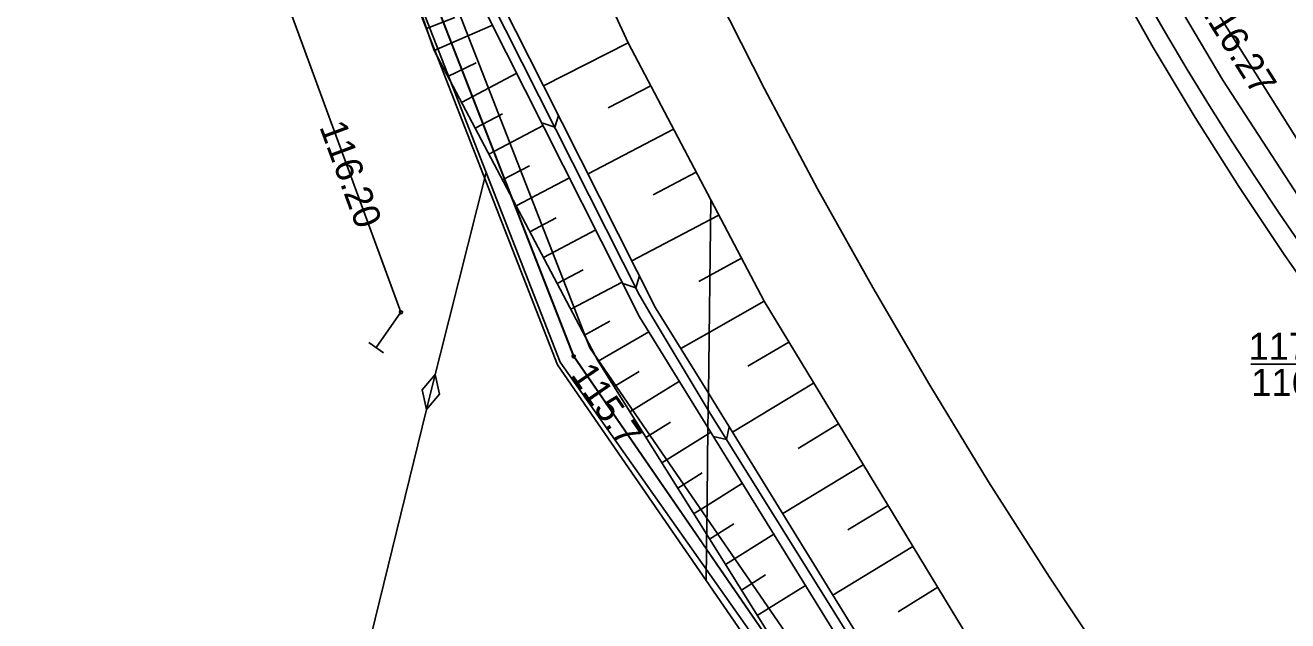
# Model space of a CAD drawing. Extents: x 6424617 to 6425697, y 5665845 to 5667190.
# Drawn here: x 6425295.09 to 6425330.11, y 5667017.53 to 5667034.05 of the extents above; entities that cross this region are included whole.
import ezdxf

# ---------------------------------------------------------------- set-up
doc = ezdxf.new("R2010")
doc.units = 0
for name, color, linetype in [('Warstwa 10', 7, 'Continuous'), ('Warstwa 12', 7, 'Continuous'), ('Warstwa 14', 7, 'Continuous'), ('Warstwa 15', 7, 'Continuous'), ('Warstwa 19', 7, 'Continuous'), ('Warstwa 20', 7, 'Continuous'), ('Warstwa 21', 7, 'Continuous'), ('Warstwa 47', 7, 'Continuous'), ('Warstwa 6', 7, 'Continuous'), ('Warstwa 61', 7, 'Continuous'), ('Warstwa 8', 7, 'Continuous'), ('Warstwa 9', 7, 'Continuous')]:
    doc.layers.add(name, color=color, linetype=linetype)

msp = doc.modelspace()

# ---------------------------------------------------------------- linework, layer by layer
at = {"layer": 'Warstwa 10'}
for points in [[(6425313.986, 5667019.515), (6425310.3, 5667024.87), (6425299.17, 5667053.4), (6425297.849, 5667064.822)], [(6425365.002, 5666813.998), (6425369.58, 5666830.63), (6425372.31, 5666841.36), (6425374.37, 5666850.14), (6425374.47, 5666862.67), (6425373.34, 5666884.86), (6425372.35, 5666897.94), (6425372.09, 5666921.2), (6425370.11, 5666938.36), (6425369.62, 5666940.17), (6425363.11, 5666950.45), (6425345.89, 5666974.19), (6425342.73, 5666979.13), (6425333.68, 5666990.9), (6425313.986, 5667019.515)]]:
    msp.add_lwpolyline(points, dxfattribs=at)
at = {"layer": 'Warstwa 12'}
for points in [[(6425295.498, 5667064.85), (6425296.18, 5667055.32), (6425295.93, 5667054.05), (6425295.69, 5667052.81), (6425305.51, 5667026.09), (6425304.82, 5667025.11)], [(6425307.87, 5667029.97), (6425298.77, 5667053.28), (6425297.407, 5667064.827)], [(6425316.218, 5667062.065), (6425317.8, 5667055.92), (6425320.07, 5667049.38), (6425322.45, 5667043.44), (6425325.01, 5667038.11), (6425328.31, 5667032.53), (6425332.49, 5667026.1), (6425336.57, 5667021.15), (6425340.63, 5667016.5), (6425345.82, 5667010.99), (6425353.1, 5667004.89), (6425353.54, 5667004.55)], [(6425317.212, 5667061.842), (6425317.63, 5667059.98), (6425321.53, 5667047.71), (6425323.66, 5667042.36), (6425327.69, 5667035.16), (6425332.06, 5667028.2), (6425339.8, 5667019.53), (6425345.62, 5667013.47), (6425355.29, 5667005.13), (6425360.44, 5667000.62), (6425384.04, 5666987.87), (6425397.96, 5666981.66), (6425419.81, 5666972.25), (6425436.62, 5666965.4)], [(6425306.34, 5667023.88), (6425307.87, 5667029.97)], [(6425313.979, 5667018.965), (6425309.93, 5667024.71), (6425307.87, 5667029.97)], [(6425313.329, 5666965.281), (6425309.75, 5666963.783), (6425308.774, 5666963.502), (6425308.148, 5666963.484), (6425307.56, 5666963.54), (6425307.084, 5666963.718), (6425306.498, 5666963.982), (6425306.09, 5666964.243), (6425297.458, 5666971.181), (6425296.555, 5666972.208), (6425295.895, 5666973.35), (6425295.525, 5666974.213), (6425295.302, 5666975.05), (6425295.166, 5666975.922), (6425295.086, 5666976.893), (6425295.15, 5666978.157), (6425302.414, 5667007.891), (6425306.34, 5667023.88)], [(6425346.14, 5666972.82), (6425345.39, 5666973.86), (6425342.25, 5666978.85), (6425313.979, 5667018.965)]]:
    msp.add_lwpolyline(points, dxfattribs=at)
at = {"layer": 'Warstwa 14'}
msp.add_line((6425331.45, 5667024.647), (6425329.084, 5667024.647), dxfattribs=at)
for centre in [(6425305.51, 5667026.09), (6425310.3, 5667024.87)]:
    msp.add_circle(centre, 0.045, dxfattribs=at)
at = {"layer": 'Warstwa 19'}
msp.add_lwpolyline([(6425306.462, 5667024.365), (6425306.098, 5667023.941), (6425306.218, 5667023.395), (6425306.582, 5667023.819)], close=True, dxfattribs=at)
at = {"layer": 'Warstwa 20'}
msp.add_line((6425305.024, 5667024.966), (6425304.616, 5667025.254), dxfattribs=at)
for points in [[(6425313.991, 5667019.921), (6425310.978, 5667024.737), (6425306.432, 5667033.352), (6425305.158, 5667037.047), (6425301.977, 5667044.807), (6425301.429, 5667048.798), (6425299.247, 5667056.49), (6425298.468, 5667060.455), (6425297.737, 5667064.823)], [(6425314.103, 5667029.211), (6425311.817, 5667033.565), (6425309.702, 5667038.139), (6425307.655, 5667043.164), (6425305.791, 5667048.469), (6425304.155, 5667054.003), (6425302.355, 5667061.814), (6425301.842, 5667064.773)], [(6425314.103, 5667029.211), (6425315.581, 5667026.396), (6425321.09, 5667017.329), (6425326.707, 5667009.007), (6425332.328, 5667001.644), (6425369.012, 5666954.157), (6425382.127, 5666936.484), (6425388.892, 5666925.984), (6425393.247, 5666917.98), (6425397.216, 5666909.432), (6425400.558, 5666900.834), (6425403.756, 5666890.579), (6425406.309, 5666879.499), (6425407.78, 5666870.067), (6425408.67, 5666859.825), (6425408.853, 5666850.565), (6425408.345, 5666840.039), (6425407.685, 5666833.993), (6425407.004, 5666828.248), (6425405.898, 5666821.141), (6425404.522, 5666813.522)], [(6425393.298, 5666813.657), (6425395.438, 5666825.508), (6425396.774, 5666840.178), (6425397.83, 5666855.444), (6425397.308, 5666867.017), (6425395.387, 5666881.357), (6425392.961, 5666891.594), (6425389.511, 5666903.33), (6425384.19, 5666917.231), (6425380.005, 5666924.769), (6425372.43, 5666937.379), (6425363.259, 5666950.219), (6425359.316, 5666956.212), (6425352.524, 5666966.198), (6425341.504, 5666981.912), (6425329.825, 5666997.688), (6425317.161, 5667014.853), (6425313.991, 5667019.921)]]:
    msp.add_lwpolyline(points, dxfattribs=at)
at = {"layer": 'Warstwa 21'}
for points in [[(6425314.027, 5667022.896), (6425312.13, 5667025.967), (6425306.307, 5667037.506), (6425302.153, 5667049.565), (6425299.314, 5667060.76), (6425298.736, 5667064.811)], [(6425299.235, 5667064.805), (6425299.796, 5667060.851), (6425302.635, 5667049.696), (6425306.77, 5667037.698), (6425309.462, 5667032.374), (6425312.575, 5667026.219), (6425314.038, 5667023.847)], [(6425314.038, 5667023.847), (6425318.834, 5667016.073), (6425331.461, 5666998.529), (6425342.663, 5666983.502), (6425354.15, 5666967.599), (6425365.232, 5666951.474), (6425373.98, 5666938.422), (6425381.71, 5666925.538), (6425385.644, 5666917.945), (6425391.142, 5666903.901), (6425395.001, 5666891.557), (6425397.184, 5666881.754), (6425399.285, 5666866.812), (6425399.444, 5666855.685), (6425398.462, 5666840.068), (6425397.038, 5666824.899), (6425394.925, 5666813.637)], [(6425314.027, 5667022.896), (6425318.409, 5667015.8), (6425331.056, 5666998.236), (6425342.258, 5666983.209), (6425353.745, 5666967.307), (6425364.827, 5666951.201), (6425373.555, 5666938.149), (6425381.265, 5666925.286), (6425385.18, 5666917.733), (6425390.679, 5666903.729), (6425394.518, 5666891.426), (6425396.682, 5666881.663), (6425398.785, 5666866.781), (6425398.944, 5666855.694), (6425397.963, 5666840.107), (6425396.539, 5666824.968), (6425394.409, 5666813.644)]]:
    msp.add_lwpolyline(points, dxfattribs=at)
at = {"layer": 'Warstwa 47'}
for points in [[(6425301.842, 5667064.773), (6425302.355, 5667061.814), (6425304.155, 5667054.003), (6425305.791, 5667048.469), (6425307.655, 5667043.164), (6425309.702, 5667038.139), (6425311.817, 5667033.565), (6425314.103, 5667029.211)], [(6425314.103, 5667029.211), (6425315.581, 5667026.396), (6425321.09, 5667017.329), (6425326.707, 5667009.007), (6425332.328, 5667001.644), (6425369.012, 5666954.157), (6425382.127, 5666936.484), (6425388.892, 5666925.984), (6425393.247, 5666917.98), (6425397.216, 5666909.432), (6425400.558, 5666900.834), (6425403.756, 5666890.579), (6425406.309, 5666879.499), (6425407.78, 5666870.067), (6425408.67, 5666859.825), (6425408.853, 5666850.565), (6425408.345, 5666840.039), (6425407.685, 5666833.993), (6425407.004, 5666828.248), (6425405.898, 5666821.141), (6425404.522, 5666813.522)]]:
    msp.add_lwpolyline(points, dxfattribs=at)
at = {"layer": 'Warstwa 6'}
msp.add_lwpolyline([(6425326.129, 5667034.874), (6425326.718, 5667033.848), (6425327.321, 5667032.83), (6425327.938, 5667031.821), (6425328.568, 5667030.82), (6425329.212, 5667029.827), (6425329.869, 5667028.843), (6425330.539, 5667027.869)], dxfattribs=at)
at = {"layer": 'Warstwa 61'}
for points in [[(6425297.849, 5667064.822), (6425297.857, 5667064.759), (6425299.17, 5667053.401), (6425310.301, 5667024.871), (6425313.584, 5667020.099), (6425313.986, 5667019.515)], [(6425313.986, 5667019.516), (6425314.387, 5667018.932), (6425333.673, 5666990.911), (6425333.688, 5666990.89), (6425342.73, 5666979.13), (6425345.89, 5666974.19), (6425363.11, 5666950.45), (6425369.62, 5666940.17), (6425370.11, 5666938.36), (6425372.09, 5666921.2), (6425372.35, 5666897.94), (6425373.34, 5666884.86), (6425374.47, 5666862.67), (6425374.37, 5666850.14), (6425372.31, 5666841.36), (6425369.581, 5666830.635), (6425369.579, 5666830.625), (6425365.037, 5666814.125), (6425365.002, 5666813.999)]]:
    msp.add_lwpolyline(points, dxfattribs=at)
at = {"layer": 'Warstwa 8'}
for p, q in [((6425324.578, 5667036.65), (6425326.38, 5667033.441)), ((6425324.578, 5667036.65), (6425326.38, 5667033.441)), ((6425314.174, 5667035.088), (6425315.594, 5667032.29)), ((6425326.129, 5667034.874), (6425326.718, 5667033.848)), ((6425326.718, 5667033.848), (6425327.321, 5667032.83)), ((6425326.38, 5667033.441), (6425327.547, 5667031.498)), ((6425326.38, 5667033.441), (6425327.547, 5667031.498)), ((6425327.321, 5667032.83), (6425327.938, 5667031.821)), ((6425315.594, 5667032.29), (6425317.068, 5667029.52)), ((6425327.938, 5667031.821), (6425328.568, 5667030.82)), ((6425327.547, 5667031.498), (6425328.758, 5667029.582)), ((6425327.547, 5667031.498), (6425328.758, 5667029.582)), ((6425328.568, 5667030.82), (6425329.212, 5667029.827)), ((6425329.212, 5667029.827), (6425329.869, 5667028.843)), ((6425317.068, 5667029.52), (6425318.597, 5667026.779)), ((6425328.758, 5667029.582), (6425330.01, 5667027.692)), ((6425328.758, 5667029.582), (6425330.01, 5667027.692)), ((6425329.869, 5667028.843), (6425330.539, 5667027.869)), ((6425330.01, 5667027.692), (6425331.304, 5667025.831)), ((6425330.01, 5667027.692), (6425331.304, 5667025.831)), ((6425318.597, 5667026.779), (6425320.178, 5667024.069)), ((6425320.178, 5667024.069), (6425321.813, 5667021.39)), ((6425321.813, 5667021.39), (6425323.499, 5667018.744)), ((6425323.499, 5667018.744), (6425325.237, 5667016.131))]:
    msp.add_line(p, q, dxfattribs=at)
msp.add_lwpolyline([(6425313.996, 5667020.382), (6425310.745, 5667025.106), (6425299.659, 5667053.522), (6425298.353, 5667064.816), (6425297.346, 5667064.828), (6425298.68, 5667053.279), (6425309.856, 5667024.635), (6425313.975, 5667018.648)], close=True, dxfattribs=at)
msp.add_lwpolyline([(6425372.85, 5666897.962), (6425372.59, 5666921.232), (6425370.602, 5666938.455), (6425370.083, 5666940.374), (6425363.524, 5666950.731), (6425346.303, 5666974.472), (6425343.14, 5666979.418), (6425334.084, 5666991.194), (6425313.996, 5667020.382), (6425313.975, 5667018.649), (6425333.276, 5666990.606), (6425342.32, 5666978.842), (6425345.477, 5666973.908), (6425362.696, 5666950.169), (6425369.157, 5666939.966), (6425369.618, 5666938.265), (6425371.59, 5666921.168), (6425371.85, 5666897.918)], dxfattribs=at)
at = {"layer": 'Warstwa 9'}
for p, q in [((6425306.511, 5667037.691), (6425312.128, 5667026.566)), ((6425306.22, 5667033.968), (6425307.002, 5667034.274)), ((6425306.432, 5667033.352), (6425308.049, 5667034.053)), ((6425311.817, 5667033.565), (6425309.462, 5667032.374)), ((6425311.817, 5667033.565), (6425309.462, 5667032.374)), ((6425306.811, 5667032.634), (6425307.598, 5667033.011)), ((6425307.19, 5667031.916), (6425308.72, 5667032.724)), ((6425312.444, 5667032.37), (6425311.262, 5667031.761)), ((6425307.568, 5667031.198), (6425308.327, 5667031.598)), ((6425309.416, 5667031.346), (6425309.774, 5667031.228)), ((6425309.88, 5667031.548), (6425309.774, 5667031.228)), ((6425307.947, 5667030.48), (6425309.451, 5667031.274)), ((6425313.072, 5667031.175), (6425310.699, 5667029.929)), ((6425308.326, 5667029.762), (6425309.072, 5667030.156)), ((6425313.699, 5667029.98), (6425312.503, 5667029.353)), ((6425308.705, 5667029.044), (6425310.183, 5667029.825)), ((6425309.084, 5667028.326), (6425309.816, 5667028.713)), ((6425314.096, 5667028.665), (6425311.916, 5667027.521)), ((6425314.326, 5667028.786), (6425314.096, 5667028.665)), ((6425309.463, 5667027.609), (6425310.914, 5667028.375)), ((6425314.954, 5667027.591), (6425314.078, 5667027.113)), ((6425309.841, 5667026.891), (6425310.561, 5667027.271)), ((6425310.22, 5667026.173), (6425311.646, 5667026.926)), ((6425311.664, 5667026.891), (6425312.023, 5667026.773)), ((6425312.13, 5667027.098), (6425312.023, 5667026.773)), ((6425314.078, 5667027.113), (6425313.774, 5667026.948)), ((6425312.128, 5667026.566), (6425312.476, 5667025.963)), ((6425315.581, 5667026.396), (6425314.058, 5667025.534)), ((6425310.599, 5667025.455), (6425311.308, 5667025.846)), ((6425312.476, 5667025.963), (6425314.033, 5667023.372)), ((6425310.978, 5667024.737), (6425312.388, 5667025.549)), ((6425314.058, 5667025.534), (6425313.272, 5667025.089)), ((6425316.27, 5667025.262), (6425315.13, 5667024.594)), ((6425311.42, 5667024.031), (6425312.115, 5667024.448)), ((6425311.861, 5667023.325), (6425313.232, 5667024.182)), ((6425316.958, 5667024.129), (6425314.708, 5667022.762)), ((6425314.033, 5667023.372), (6425318.731, 5667015.853)), ((6425312.303, 5667022.619), (6425312.986, 5667023.046)), ((6425317.647, 5667022.996), (6425316.526, 5667022.314)), ((6425312.745, 5667021.913), (6425314.024, 5667022.713)), ((6425314.024, 5667022.713), (6425314.107, 5667022.765)), ((6425314.181, 5667022.647), (6425314.537, 5667022.565)), ((6425314.616, 5667022.91), (6425314.537, 5667022.565)), ((6425313.186, 5667021.207), (6425313.865, 5667021.632)), ((6425318.336, 5667021.862), (6425316.101, 5667020.504)), ((6425314, 5667020.734), (6425314.982, 5667021.348)), ((6425313.628, 5667020.501), (6425314, 5667020.734)), ((6425319.024, 5667020.729), (6425317.911, 5667020.052)), ((6425314.07, 5667019.795), (6425314.745, 5667020.217)), ((6425314.511, 5667019.089), (6425315.858, 5667019.931)), ((6425319.713, 5667019.596), (6425317.493, 5667018.247)), ((6425314.953, 5667018.383), (6425315.624, 5667018.803)), ((6425315.394, 5667017.677), (6425316.733, 5667018.514)), ((6425320.402, 5667018.462), (6425319.306, 5667017.778))]:
    msp.add_line(p, q, dxfattribs=at)
for points in [[(6425313.991, 5667019.921), (6425314.027, 5667022.896), (6425312.13, 5667025.967), (6425306.307, 5667037.506), (6425302.153, 5667049.565), (6425299.314, 5667060.76), (6425298.736, 5667064.811), (6425297.737, 5667064.823), (6425298.468, 5667060.455), (6425299.247, 5667056.49), (6425301.429, 5667048.798), (6425301.977, 5667044.807), (6425305.158, 5667037.047), (6425306.432, 5667033.352), (6425310.978, 5667024.737)], [(6425306.307, 5667037.506), (6425312.13, 5667025.967), (6425314.027, 5667022.896), (6425314.038, 5667023.847), (6425312.575, 5667026.219), (6425309.462, 5667032.374), (6425306.77, 5667037.698), (6425302.635, 5667049.696), (6425299.796, 5667060.851), (6425299.235, 5667064.805), (6425298.736, 5667064.811), (6425299.314, 5667060.76), (6425302.153, 5667049.565)], [(6425314.103, 5667029.211), (6425311.817, 5667033.565), (6425309.702, 5667038.139), (6425307.655, 5667043.164), (6425305.791, 5667048.469), (6425304.155, 5667054.003), (6425302.355, 5667061.814), (6425301.842, 5667064.773), (6425299.235, 5667064.805), (6425299.796, 5667060.851), (6425302.635, 5667049.696), (6425306.77, 5667037.698), (6425309.462, 5667032.374), (6425312.575, 5667026.219), (6425314.038, 5667023.847)]]:
    msp.add_lwpolyline(points, close=True, dxfattribs=at)
for points in [[(6425397.216, 5666909.432), (6425393.247, 5666917.98), (6425388.892, 5666925.984), (6425382.127, 5666936.484), (6425369.012, 5666954.157), (6425332.328, 5667001.644), (6425326.707, 5667009.007), (6425321.09, 5667017.329), (6425315.581, 5667026.396), (6425314.103, 5667029.211), (6425314.038, 5667023.847), (6425318.834, 5667016.073), (6425331.461, 5666998.529), (6425342.663, 5666983.502), (6425354.15, 5666967.599), (6425365.232, 5666951.474), (6425373.98, 5666938.422), (6425381.71, 5666925.538), (6425385.644, 5666917.945), (6425391.142, 5666903.901)], [(6425391.142, 5666903.901), (6425385.644, 5666917.945), (6425381.71, 5666925.538), (6425373.98, 5666938.422), (6425365.232, 5666951.474), (6425354.15, 5666967.599), (6425342.663, 5666983.502), (6425331.461, 5666998.529), (6425318.834, 5667016.073), (6425314.038, 5667023.847), (6425314.027, 5667022.896), (6425318.409, 5667015.8), (6425331.056, 5666998.236), (6425342.258, 5666983.209), (6425353.745, 5666967.307), (6425364.827, 5666951.201), (6425373.555, 5666938.149), (6425381.265, 5666925.286), (6425385.18, 5666917.733), (6425390.679, 5666903.729)], [(6425389.511, 5666903.33), (6425384.19, 5666917.231), (6425380.005, 5666924.769), (6425372.43, 5666937.379), (6425363.259, 5666950.219), (6425359.316, 5666956.212), (6425352.524, 5666966.198), (6425341.504, 5666981.912), (6425329.825, 5666997.688), (6425317.161, 5667014.853), (6425313.991, 5667019.921), (6425314.027, 5667022.896), (6425318.409, 5667015.8), (6425331.056, 5666998.236), (6425342.258, 5666983.209), (6425353.745, 5666967.307), (6425364.827, 5666951.201), (6425373.555, 5666938.149), (6425381.265, 5666925.286), (6425385.18, 5666917.733), (6425390.679, 5666903.729)]]:
    msp.add_lwpolyline(points, dxfattribs=at)

# ---------------------------------------------------------------- texts
at = {"layer": 'Warstwa 14'}
for s, rotation, p in [('116.27', 302.1264, (6425327.576, 5667034.636)), ('116.20', 290.1802, (6425303.238, 5667031.24)), ('115.7', 304.5385, (6425310.199, 5667024.354))]:
    msp.add_text(s, height=0.75, rotation=rotation, dxfattribs=at).set_placement(p)
msp.add_text('116.17', height=0.75, dxfattribs=at).set_placement((6425329.101, 5667023.772))
at = {"layer": 'Warstwa 15'}
msp.add_text('117.99', height=0.75, dxfattribs=at).set_placement((6425329.025, 5667024.772))

doc.saveas('drawing.dxf')
